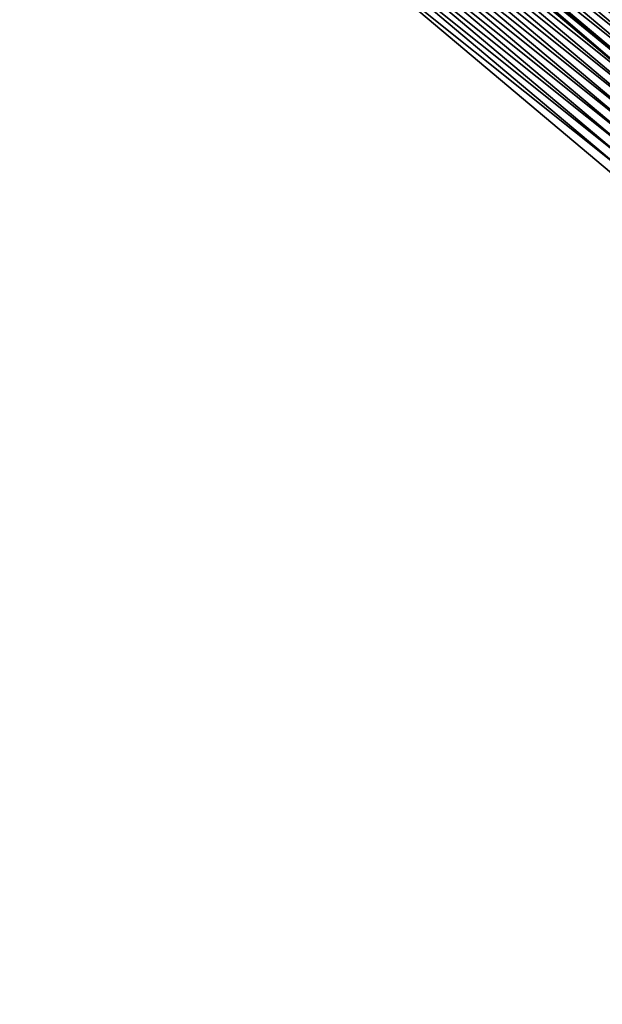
# Model space of a CAD drawing. Header units: feet. Extents: x 2007189 to 2022806, y 818621 to 837694.
# Tile 389 of 656: x 2016776 to 2016806, y 819029 to 819080. Entities that reach past the tile are written whole.
import ezdxf

# ---------------------------------------------------------------- set-up
doc = ezdxf.new("R2010")
doc.units = ezdxf.units.FT
doc.header["$MEASUREMENT"] = 0
doc.layers.add('EP_Travel Lane', color=172, linetype='Continuous', lineweight=53)
doc.layers.add('I-77-MM17-21_SB-Surface-Border', color=7, linetype='Continuous')
doc.layers.add('I-77-MM17-21_SB-Surface-TIN', color=7, linetype='Continuous')

msp = doc.modelspace()

# ---------------------------------------------------------------- linework, layer by layer
at = {"layer": 'EP_Travel Lane'}
msp.add_polyline3d([(2016733.999, 819140.103, 274.168), (2016749.296, 819127.222, 274.429), (2016764.594, 819114.34, 274.659), (2016779.891, 819101.459, 274.923), (2016795.188, 819088.577, 275.175), (2016810.485, 819075.695, 275.432), (2016825.782, 819062.814, 275.671), (2016841.079, 819049.932, 275.918), (2016856.376, 819037.05, 276.166), (2016871.673, 819024.169, 276.424), (2016886.983, 819011.288, 276.682), (2016902.308, 818998.439, 276.93), (2016917.633, 818985.59, 277.156), (2016932.959, 818972.741, 277.327), (2016948.285, 818959.892, 277.473), (2016963.611, 818947.043, 277.601), (2016978.937, 818934.194, 277.762), (2016994.262, 818921.345, 277.927), (2017009.588, 818908.496, 278.123), (2017024.913, 818895.647, 278.288), (2017040.259, 818882.786, 278.422), (2017055.599, 818869.953, 278.567), (2017070.938, 818857.12, 278.654), (2017086.277, 818844.286, 278.718)], dxfattribs=at)
at = {"layer": 'I-77-MM17-21_SB-Surface-Border', "color": 3, "linetype": 'Continuous', "lineweight": -3}
msp.add_polyline3d([(2017085.955, 818843.901, 278.7), (2017070.21, 818856.249, 278.614), (2017054.653, 818868.822, 278.51), (2017039.253, 818881.584, 278.366), (2017023.471, 818893.93, 278.224), (2017007.42, 818905.917, 278.02), (2016992.482, 818919.226, 277.836), (2016977.717, 818932.743, 277.707), (2016961.342, 818944.344, 277.549), (2016947.275, 818958.691, 277.458), (2016932.596, 818972.31, 277.319), (2016915.048, 818982.515, 277.132), (2016900.013, 818995.709, 276.91), (2016884.093, 819007.85, 276.646), (2016869.117, 819021.134, 276.377), (2016853.501, 819033.636, 276.109), (2016837.884, 819046.139, 275.872), (2016822.268, 819058.642, 275.609), (2016807.296, 819071.909, 275.381), (2016792.002, 819084.794, 275.126), (2016777.352, 819098.444, 274.884), (2016762.38, 819111.712, 274.609), (2016746.442, 819123.832, 274.373), (2016731.792, 819137.482, 274.118)], dxfattribs=at)
at = {"layer": 'I-77-MM17-21_SB-Surface-TIN', "color": 128, "linetype": 'Continuous', "lineweight": -3}
for points in [[(2016814.06, 819079.94, 275.513), (2016798.766, 819092.826, 275.255), (2016798.444, 819092.443, 275.246)], [(2016814.06, 819079.94, 275.513), (2016814.382, 819080.323, 275.522), (2016798.766, 819092.826, 275.255)], [(2016813.416, 819079.176, 275.494), (2016798.122, 819092.061, 275.238), (2016797.8, 819091.678, 275.23)], [(2016813.738, 819079.558, 275.503), (2016798.444, 819092.443, 275.246), (2016798.122, 819092.061, 275.238)], [(2016813.416, 819079.176, 275.494), (2016813.738, 819079.558, 275.503), (2016798.122, 819092.061, 275.238)], [(2016813.738, 819079.558, 275.503), (2016814.06, 819079.94, 275.513), (2016798.444, 819092.443, 275.246)], [(2016813.094, 819078.793, 275.485), (2016797.8, 819091.678, 275.23), (2016797.478, 819091.296, 275.222)], [(2016813.094, 819078.793, 275.485), (2016813.416, 819079.176, 275.494), (2016797.8, 819091.678, 275.23)], [(2016812.772, 819078.411, 275.476), (2016797.478, 819091.296, 275.222), (2016797.155, 819090.913, 275.214)], [(2016812.772, 819078.411, 275.476), (2016813.094, 819078.793, 275.485), (2016797.478, 819091.296, 275.222)], [(2016812.127, 819077.646, 275.46), (2016796.833, 819090.531, 275.207), (2016796.511, 819090.148, 275.199)], [(2016812.45, 819078.028, 275.468), (2016797.155, 819090.913, 275.214), (2016796.833, 819090.531, 275.207)], [(2016812.127, 819077.646, 275.46), (2016812.45, 819078.028, 275.468), (2016796.833, 819090.531, 275.207)], [(2016812.45, 819078.028, 275.468), (2016812.772, 819078.411, 275.476), (2016797.155, 819090.913, 275.214)], [(2016811.805, 819077.263, 275.453), (2016796.511, 819090.148, 275.199), (2016796.189, 819089.766, 275.192)], [(2016811.805, 819077.263, 275.453), (2016812.127, 819077.646, 275.46), (2016796.511, 819090.148, 275.199)], [(2016811.483, 819076.881, 275.445), (2016796.189, 819089.766, 275.192), (2016795.867, 819089.384, 275.185)], [(2016811.483, 819076.881, 275.445), (2016811.805, 819077.263, 275.453), (2016796.189, 819089.766, 275.192)], [(2016810.839, 819076.116, 275.434), (2016795.545, 819089.001, 275.18), (2016795.223, 819088.619, 275.176)], [(2016811.161, 819076.498, 275.439), (2016795.867, 819089.384, 275.185), (2016795.545, 819089.001, 275.18)], [(2016810.839, 819076.116, 275.434), (2016811.161, 819076.498, 275.439), (2016795.545, 819089.001, 275.18)], [(2016811.161, 819076.498, 275.439), (2016811.483, 819076.881, 275.445), (2016795.867, 819089.384, 275.185)], [(2016810.195, 819075.351, 275.432), (2016795.023, 819088.382, 275.174), (2016794.901, 819088.236, 275.172)], [(2016795.023, 819088.382, 275.174), (2016810.485, 819075.695, 275.432), (2016795.188, 819088.577, 275.175)], [(2016810.195, 819075.351, 275.432), (2016810.485, 819075.695, 275.432), (2016795.023, 819088.382, 275.174)], [(2016795.223, 819088.619, 275.176), (2016795.188, 819088.577, 275.175), (2016810.485, 819075.695, 275.432)], [(2016810.517, 819075.734, 275.432), (2016795.223, 819088.619, 275.176), (2016810.485, 819075.695, 275.432)], [(2016810.517, 819075.734, 275.432), (2016810.839, 819076.116, 275.434), (2016795.223, 819088.619, 275.176)], [(2016810.195, 819075.351, 275.432), (2016794.901, 819088.236, 275.172), (2016794.579, 819087.854, 275.169)], [(2016809.551, 819074.586, 275.427), (2016794.257, 819087.471, 275.165), (2016793.934, 819087.089, 275.16)], [(2016809.873, 819074.969, 275.431), (2016794.579, 819087.854, 275.169), (2016794.257, 819087.471, 275.165)], [(2016809.551, 819074.586, 275.427), (2016809.873, 819074.969, 275.431), (2016794.257, 819087.471, 275.165)], [(2016809.873, 819074.969, 275.431), (2016810.195, 819075.351, 275.432), (2016794.579, 819087.854, 275.169)], [(2016809.228, 819074.204, 275.422), (2016793.934, 819087.089, 275.16), (2016793.612, 819086.707, 275.155)], [(2016809.228, 819074.204, 275.422), (2016809.551, 819074.586, 275.427), (2016793.934, 819087.089, 275.16)], [(2016808.584, 819073.439, 275.409), (2016793.29, 819086.324, 275.15), (2016792.968, 819085.942, 275.145)], [(2016808.906, 819073.822, 275.415), (2016793.612, 819086.707, 275.155), (2016793.29, 819086.324, 275.15)], [(2016808.584, 819073.439, 275.409), (2016808.906, 819073.822, 275.415), (2016793.29, 819086.324, 275.15)], [(2016808.906, 819073.822, 275.415), (2016809.228, 819074.204, 275.422), (2016793.612, 819086.707, 275.155)], [(2016808.262, 819073.057, 275.402), (2016792.968, 819085.942, 275.145), (2016792.646, 819085.559, 275.139)], [(2016808.262, 819073.057, 275.402), (2016808.584, 819073.439, 275.409), (2016792.968, 819085.942, 275.145)], [(2016807.94, 819072.674, 275.395), (2016792.646, 819085.559, 275.139), (2016792.324, 819085.177, 275.133)], [(2016807.94, 819072.674, 275.395), (2016808.262, 819073.057, 275.402), (2016792.646, 819085.559, 275.139)], [(2016807.618, 819072.292, 275.388), (2016792.324, 819085.177, 275.133), (2016792.002, 819084.794, 275.126)], [(2016807.296, 819071.909, 275.381), (2016807.618, 819072.292, 275.388), (2016792.002, 819084.794, 275.126)], [(2016807.618, 819072.292, 275.388), (2016807.94, 819072.674, 275.395), (2016792.324, 819085.177, 275.133)]]:
    msp.add_3dface(points, dxfattribs=at)

doc.saveas('drawing.dxf')
